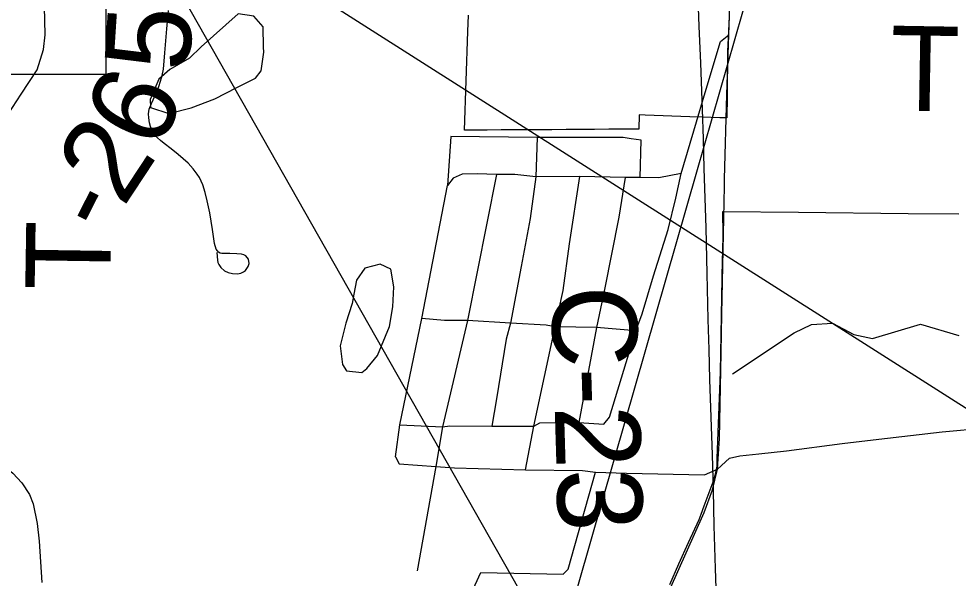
# Model space of a CAD drawing. Extents: x -6.1 to 38, y -7.7 to 22.
# Drawn here: x 5.252 to 5.88, y 16.1 to 16.475 of the extents above; entities that cross this region are included whole.
import ezdxf

# ---------------------------------------------------------------- set-up
doc = ezdxf.new("R2010")
doc.units = 0
for name, color, linetype in [('GM_X_City_Street', 7, 'Continuous'), ('GM_X_Corporation', 7, 'Continuous'), ('GM_X_County_Road', 7, 'Continuous'), ('GM_X_County_Road_Text', 7, 'Continuous'), ('GM_X_Minor_Lake', 7, 'Continuous'), ('GM_X_Minor_River', 7, 'Continuous'), ('GM_X_Rail_Line', 7, 'Continuous'), ('GM_X_Township_Road', 7, 'Continuous'), ('GM_X_Township_Road_Text', 7, 'Continuous'), ('SC_Scratch1', 7, 'Continuous'), ('SH_Text', 7, 'Continuous')]:
    doc.layers.add(name, color=color, linetype=linetype)

msp = doc.modelspace()

# ---------------------------------------------------------------- linework, layer by layer
at = {"layer": 'GM_X_City_Street'}
msp.add_lwpolyline([(5.71928, 16.17309), (5.72709, 16.18041), (5.73401, 16.1819), (5.74685, 16.18325), (5.76542, 16.18519), (5.80248, 16.19024), (5.82702, 16.19316), (5.8695, 16.19798), (5.89866, 16.20074)], dxfattribs=at)
at = {"layer": 'GM_X_Corporation'}
for points in [[(5.72702, 16.47565), (5.72589, 16.45274), (5.72554, 16.42246), (5.72537, 16.40814), (5.72078, 16.40827), (5.70883, 16.40873), (5.70074, 16.40901), (5.67083, 16.41006), (5.66672, 16.41021), (5.66651, 16.40074), (5.66567, 16.40066), (5.65581, 16.40057), (5.64647, 16.40057), (5.63686, 16.40047), (5.62739, 16.40041), (5.61792, 16.40036), (5.60845, 16.4003), (5.59839, 16.40025), (5.59555, 16.40023), (5.5927, 16.40021), (5.58397, 16.40016), (5.57449, 16.40011), (5.56502, 16.40006), (5.55555, 16.4), (5.54995, 16.39989), (5.55226, 16.46594), (5.55266, 16.47692)], [(5.68731, 16.0958), (5.6934, 16.10968), (5.69979, 16.12384), (5.70682, 16.13921), (5.70815, 16.14285), (5.71021, 16.14849), (5.71626, 16.16461), (5.7179, 16.16975), (5.71893, 16.17509), (5.71903, 16.18038), (5.72112, 16.23789), (5.72261, 16.31348), (5.72271, 16.31884), (5.72286, 16.33016), (5.72269, 16.34556), (5.77343, 16.34502), (5.84661, 16.34425), (5.8806, 16.34389)]]:
    msp.add_lwpolyline(points, dxfattribs=at)
at = {"layer": 'GM_X_County_Road'}
for points in [[(5.72684, 16.46381), (5.7276, 16.49053), (5.72886, 16.51374), (5.73037, 16.56063), (5.73111, 16.57374)], [(5.71858, 16.08671), (5.7179, 16.10641), (5.71697, 16.13515), (5.71642, 16.15882), (5.71587, 16.18249), (5.71498, 16.20773), (5.7141, 16.23297), (5.71355, 16.25313), (5.713, 16.27329), (5.71229, 16.3039), (5.71157, 16.3345), (5.71093, 16.35445), (5.71029, 16.3744), (5.7097, 16.3941), (5.70911, 16.4138), (5.70794, 16.44484), (5.707, 16.46973), (5.70607, 16.49462)], [(5.72393, 16.36726), (5.72533, 16.42397), (5.72684, 16.46381)], [(5.66229, 16.03366), (5.68138, 16.07947), (5.7102, 16.14409), (5.71575, 16.15922), (5.71928, 16.17309), (5.72054, 16.19352), (5.72154, 16.251), (5.72205, 16.27672), (5.72381, 16.36245), (5.72393, 16.36726)]]:
    msp.add_lwpolyline(points, dxfattribs=at)
at = {"layer": 'GM_X_Minor_Lake'}
msp.add_line((5.47581, 16.29008), (5.47469, 16.28402), dxfattribs=at)
for points in [[(5.41549, 16.45552), (5.41518, 16.46917), (5.40909, 16.47637), (5.39849, 16.47786), (5.37383, 16.45587)], [(5.37383, 16.45587), (5.36592, 16.44828), (5.35273, 16.44067), (5.34557, 16.43421), (5.33956, 16.42055), (5.33995, 16.41524), (5.35204, 16.4111), (5.36714, 16.41492), (5.38298, 16.42103), (5.39768, 16.42864), (5.41013, 16.43473), (5.41389, 16.43967), (5.41575, 16.45218), (5.41549, 16.45552)], [(5.47469, 16.28402), (5.47057, 16.27074), (5.46683, 16.25557), (5.46837, 16.24307), (5.47103, 16.2389), (5.48122, 16.23779), (5.48462, 16.24045), (5.49177, 16.24918), (5.49965, 16.26853), (5.50188, 16.2818), (5.5026, 16.29507), (5.50068, 16.30682), (5.4935, 16.31021), (5.48332, 16.30754), (5.47767, 16.29956), (5.47581, 16.29008)]]:
    msp.add_lwpolyline(points, dxfattribs=at)
at = {"layer": 'GM_X_Minor_River'}
msp.add_lwpolyline([(5.72928, 16.23682), (5.77037, 16.2642), (5.78206, 16.26991), (5.79603, 16.2707), (5.81039, 16.26315), (5.82286, 16.26053), (5.85493, 16.27007), (5.88062, 16.26255)], dxfattribs=at)
at = {"layer": 'GM_X_Rail_Line'}
msp.add_lwpolyline([(5.24669, 15.01334), (5.261, 15.0503), (5.27144, 15.07761), (5.29409, 15.137), (5.30929, 15.17625), (5.3326, 15.23778), (5.35777, 15.30491), (5.47571, 15.61537), (5.50508, 15.69369), (5.53006, 15.76687), (5.53948, 15.79699), (5.54601, 15.81834), (5.60875, 16.03575), (5.62656, 16.09757), (5.65733, 16.20497), (5.70525, 16.37213), (5.77707, 16.62218)], dxfattribs=at)
at = {"layer": 'GM_X_Township_Road'}
for p, q in [((5.70516, 16.40563), (5.71032, 16.42293)), ((5.69482, 16.37102), (5.70516, 16.40563)), ((5.54076, 16.39573), (5.53849, 16.36295)), ((5.5985, 16.39497), (5.5977, 16.36883)), ((5.50672, 16.20259), (5.53521, 16.20133)), ((5.61917, 16.10602), (5.63758, 16.17107))]:
    msp.add_line(p, q, dxfattribs=at)
for points in [[(5.2142, 16.2954), (5.2142, 16.33059), (5.21492, 16.3457), (5.21804, 16.35985), (5.22427, 16.37831), (5.23578, 16.39726), (5.25329, 16.42411), (5.26408, 16.44042), (5.2684, 16.45409), (5.26935, 16.46392), (5.26888, 16.48287), (5.26877, 16.49318), (5.26875, 16.49514)], [(5.38421, 16.31801), (5.38464, 16.31292), (5.38501, 16.31131), (5.38564, 16.31), (5.38687, 16.30803), (5.38934, 16.30589), (5.39173, 16.30457), (5.39477, 16.30392), (5.39806, 16.30375), (5.40041, 16.30433), (5.40218, 16.30519), (5.40348, 16.30597), (5.40529, 16.30869), (5.40578, 16.31074), (5.40537, 16.31362), (5.40373, 16.31576), (5.40228, 16.31646), (5.40077, 16.31691), (5.39764, 16.31724), (5.39305, 16.31732), (5.38753, 16.3174), (5.38657, 16.31768), (5.3854, 16.3183), (5.3846, 16.31908), (5.38392, 16.32036), (5.3827, 16.32405), (5.38132, 16.33337), (5.37954, 16.3446), (5.37786, 16.35264), (5.37652, 16.35828), (5.37481, 16.3633), (5.37266, 16.36821), (5.37115, 16.37042), (5.36852, 16.37415), (5.365, 16.37788), (5.36178, 16.38082), (5.35836, 16.38362), (5.35373, 16.38749), (5.34896, 16.39115), (5.34668, 16.39302), (5.34453, 16.39489), (5.34219, 16.39744), (5.34101, 16.39959), (5.33991, 16.40242), (5.33915, 16.40498), (5.33866, 16.40816), (5.33859, 16.41099), (5.33909, 16.41414), (5.3405, 16.41794), (5.34402, 16.42554), (5.34557, 16.42925), (5.34666, 16.43281), (5.34767, 16.43665), (5.34852, 16.44088), (5.34956, 16.45172), (5.35091, 16.46775), (5.35195, 16.48013)], [(5.71032, 16.42293), (5.72118, 16.45927), (5.72684, 16.46381)], [(5.66149, 16.39417), (5.65599, 16.39497), (5.5985, 16.39497), (5.54076, 16.39573)], [(5.66734, 16.36825), (5.66809, 16.39321), (5.66149, 16.39417)], [(5.57127, 16.37027), (5.55185, 16.27243), (5.53521, 16.20133), (5.53067, 16.17486), (5.51832, 16.10502)], [(5.69482, 16.37102), (5.67994, 16.368), (5.66734, 16.36825), (5.6575, 16.36825), (5.62699, 16.36901), (5.5977, 16.36883), (5.58363, 16.37027), (5.57127, 16.37027), (5.55841, 16.37077), (5.54833, 16.37052), (5.54227, 16.36774), (5.53849, 16.36295)], [(5.64313, 16.2031), (5.64691, 16.20789), (5.66456, 16.26563), (5.66885, 16.27697), (5.67641, 16.30244), (5.68624, 16.33345), (5.69129, 16.35438), (5.69482, 16.37102)], [(5.5977, 16.36883), (5.59396, 16.34076), (5.58791, 16.30875), (5.5806, 16.27067), (5.57783, 16.26008), (5.57142, 16.22006), (5.56812, 16.20188)], [(5.59068, 16.17259), (5.59623, 16.20184), (5.61061, 16.2684), (5.6159, 16.29261), (5.62019, 16.32387), (5.62699, 16.36901)], [(5.6575, 16.36825), (5.65321, 16.34177), (5.64363, 16.29336), (5.63834, 16.2679), (5.62649, 16.20435)], [(5.5037, 16.18116), (5.50672, 16.20259), (5.52135, 16.27395), (5.53849, 16.36295)], [(5.55185, 16.27243), (5.53648, 16.27243), (5.52135, 16.27395)], [(5.66456, 16.26563), (5.63834, 16.2679), (5.61061, 16.2684), (5.60455, 16.26941), (5.5806, 16.27067), (5.55185, 16.27243)], [(5.53521, 16.20133), (5.54002, 16.20193), (5.56812, 16.20188), (5.59623, 16.20184), (5.60027, 16.20411), (5.62649, 16.20435), (5.64313, 16.2031)], [(5.22382, 16.19049), (5.22867, 16.18494), (5.23756, 16.17852), (5.24777, 16.17032), (5.25383, 16.16376), (5.25887, 16.15594), (5.26144, 16.14982), (5.26417, 16.13653), (5.26542, 16.12468), (5.26719, 16.0972)], [(5.5037, 16.18116), (5.50621, 16.17662), (5.53067, 16.17486), (5.54328, 16.17385), (5.59068, 16.17259), (5.62876, 16.17208), (5.63758, 16.17107), (5.65826, 16.17032), (5.71045, 16.16931), (5.71928, 16.17309)], [(5.54076, 16.03643), (5.54631, 16.05913), (5.55715, 16.09544), (5.56093, 16.10376)], [(5.56093, 16.10376), (5.6159, 16.10274), (5.61917, 16.10602)]]:
    msp.add_lwpolyline(points, dxfattribs=at)
at = {"layer": 'SC_Scratch1'}
msp.add_lwpolyline([(4.89626, 16.70965), (5.30992, 16.70965), (5.30992, 16.43733), (4.89626, 16.43733)], close=True, dxfattribs=at)
at = {"layer": 'SH_Text'}
msp.add_lwpolyline([(5.89956, 16.20475), (5.30992, 16.58009), (5.89956, 15.54026)], close=True, dxfattribs=at)

# ---------------------------------------------------------------- texts
at = {"layer": 'GM_X_County_Road_Text'}
msp.add_text('C-23', height=0.056818, rotation=271.71531, dxfattribs=at).set_placement((5.60784, 16.29518))
at = {"layer": 'GM_X_Township_Road_Text'}
for s, rotation, p in [('5', 86.32018, (5.3656, 16.43879)), ('T', 359.03566, (5.83429, 16.41318)), ('6', 65.32265, (5.34546, 16.38509)), ('2', 56.61592, (5.32164, 16.34765)), ('-', 63.04746, (5.31191, 16.32831)), ('T', 89.12571, (5.31289, 16.29239))]:
    msp.add_text(s, height=0.05682, rotation=rotation, dxfattribs=at).set_placement(p)

doc.saveas('drawing.dxf')
